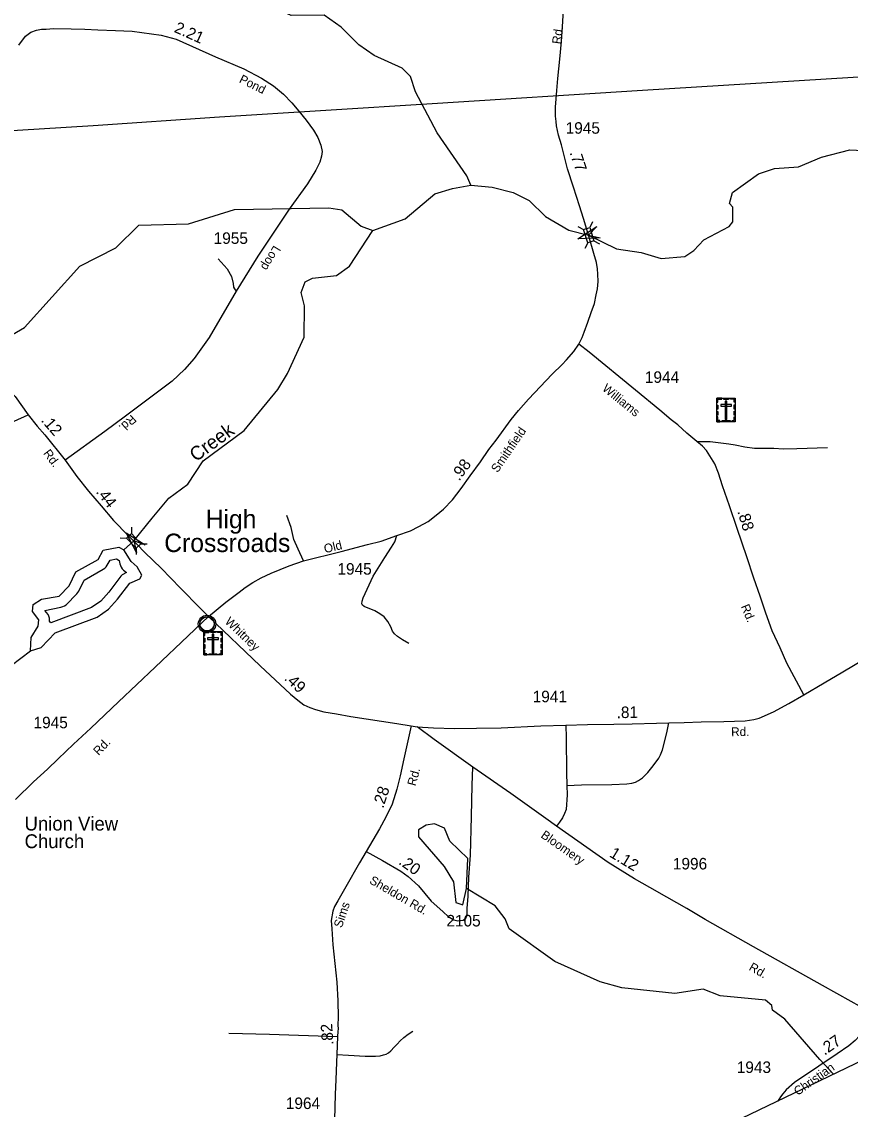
# Model space of a CAD drawing. Extents: x 2220236 to 2384410, y 720751 to 894131.
# Drawn here: x 2281015 to 2290003, y 744732 to 756526 of the extents above; entities that cross this region are included whole.
import ezdxf

# ---------------------------------------------------------------- set-up
doc = ezdxf.new("R2010")
doc.units = 0
for name, color, linetype in [('Exist Boundary Political CountyLine', 7, 'Continuous'), ('Exist Civil Demographics Community CELL', 7, 'Continuous'), ('Exist Civil Demographics Community Label', 7, 'Continuous'), ('Exist Cultural Cemetery CELL', 7, 'Continuous'), ('Exist Cultural Church Label', 7, 'Continuous'), ('Exist Hydrographic Buffer Line', 7, 'Continuous'), ('Exist Hydrographic Creek Single Shore', 7, 'Continuous'), ('Exist Hydrographic Creek Single Shore Label', 7, 'Continuous'), ('Exist Hydrographic Lake Shore', 7, 'Continuous'), ('Exist Hydrographic Misc Water Feature', 7, 'Continuous'), ('Exist Hydrographic Pond Under 1500 Sq Ft', 7, 'Continuous'), ('Exist Road Non-System Type 51', 7, 'Continuous'), ('Exist Road Secondary Mileage Hundredths English Label', 7, 'Continuous'), ('Exist Road Secondary Structure Standard Bridge Attributed CELL', 7, 'Continuous'), ('Exist Road Secondary Structure Standard Bridge CELL', 7, 'Continuous'), ('Exist Road Secondary Type 51 Attributed', 7, 'Continuous'), ('Exist Road Secondary Type 51 Label', 7, 'Continuous'), ('Exist Road Secondary Type 51 Number Label', 7, 'Continuous'), ('Exist Utilities Electrical Transmission Line', 7, 'Continuous')]:
    doc.layers.add(name, color=color, linetype=linetype)

msp = doc.modelspace()

# ---------------------------------------------------------------- linework, layer by layer
at = {"layer": 'Exist Boundary Political CountyLine'}
msp.add_lwpolyline([(2300140, 750264), (2297549, 748943), (2296605, 748443), (2294139, 747191), (2294129, 747181), (2290621, 745496), (2287877, 744178), (2270992, 736056)], dxfattribs=at)
at = {"layer": 'Exist Civil Demographics Community CELL'}
msp.add_lwpolyline([(2282948, 750008), (2282949, 750013), (2282950, 750020), (2282953, 750027), (2282956, 750033), (2282960, 750039), (2282963, 750044), (2282967, 750048), (2282972, 750053), (2282977, 750057), (2282983, 750061), (2282988, 750064), (2282993, 750066), (2282998, 750069), (2283004, 750070), (2283008, 750072), (2283013, 750072), (2283017, 750073), (2283024, 750073), (2283028, 750073), (2283034, 750073), (2283039, 750072), (2283044, 750071), (2283049, 750070), (2283054, 750068), (2283060, 750065), (2283067, 750061), (2283072, 750058), (2283077, 750054), (2283080, 750051), (2283084, 750046), (2283088, 750042), (2283091, 750037), (2283094, 750032), (2283097, 750027), (2283099, 750022), (2283100, 750017), (2283102, 750012), (2283103, 750006), (2283103, 750002), (2283104, 749996), (2283103, 749990), (2283103, 749984), (2283102, 749979), (2283100, 749972), (2283098, 749967), (2283096, 749962), (2283093, 749956), (2283090, 749950), (2283086, 749946), (2283082, 749941), (2283077, 749936), (2283072, 749932), (2283067, 749928), (2283062, 749926), (2283056, 749923), (2283048, 749920), (2283042, 749918), (2283036, 749917), (2283031, 749917), (2283027, 749916), (2283021, 749916), (2283017, 749917), (2283011, 749917), (2283006, 749919), (2283001, 749920), (2282996, 749922), (2282991, 749924), (2282987, 749926), (2282980, 749930), (2282975, 749935), (2282970, 749939), (2282966, 749944), (2282962, 749948), (2282959, 749952), (2282955, 749959), (2282954, 749963), (2282952, 749967), (2282949, 749975), (2282948, 749982), (2282947, 749987), (2282947, 749993), (2282947, 749998), (2282947, 750005)], close=True, dxfattribs=at)
for centre, radius in [((2283025, 749995), 94.3), ((2283025, 749996), 76.7)]:
    msp.add_circle(centre, radius, dxfattribs=at)
at = {"layer": 'Exist Cultural Cemetery CELL'}
for points in [[(2288557, 752443), (2288756, 752443), (2288756, 752188), (2288557, 752188)], [(2288557, 752399), (2288568, 752399), (2288568, 752432), (2288609, 752432), (2288609, 752443), (2288557, 752443)], [(2288631, 752443), (2288683, 752443), (2288683, 752431), (2288631, 752431)], [(2288756, 752399), (2288745, 752399), (2288745, 752432), (2288704, 752432), (2288704, 752443), (2288756, 752443)], [(2288557, 752325), (2288557, 752369), (2288568, 752369), (2288568, 752325)], [(2288598, 752375), (2288598, 752356), (2288715, 752356), (2288715, 752375)], [(2288666, 752413), (2288647, 752413), (2288647, 752211), (2288666, 752211)], [(2288744, 752326), (2288744, 752370), (2288756, 752370), (2288756, 752326)], [(2288557, 752258), (2288557, 752301), (2288568, 752301), (2288568, 752258)], [(2288590, 752188), (2288590, 752200), (2288568, 752200), (2288568, 752240), (2288557, 752240), (2288557, 752188)], [(2288614, 752200), (2288699, 752200), (2288699, 752188), (2288614, 752188)], [(2288723, 752188), (2288723, 752200), (2288745, 752200), (2288745, 752240), (2288756, 752240), (2288756, 752188)], [(2288744, 752260), (2288744, 752304), (2288756, 752304), (2288756, 752260)], [(2282991, 749914), (2283190, 749914), (2283190, 749660), (2282991, 749660)], [(2282991, 749871), (2283002, 749871), (2283002, 749903), (2283043, 749903), (2283043, 749914), (2282991, 749914)], [(2282991, 749797), (2282991, 749840), (2283002, 749840), (2283002, 749797)], [(2283032, 749846), (2283032, 749827), (2283149, 749827), (2283149, 749846)], [(2283065, 749914), (2283117, 749914), (2283117, 749903), (2283065, 749903)], [(2283100, 749885), (2283081, 749885), (2283081, 749682), (2283100, 749682)], [(2283190, 749871), (2283179, 749871), (2283179, 749903), (2283138, 749903), (2283138, 749914), (2283190, 749914)], [(2283179, 749798), (2283179, 749841), (2283190, 749841), (2283190, 749798)], [(2282991, 749729), (2282991, 749773), (2283002, 749773), (2283002, 749729)], [(2283179, 749732), (2283179, 749775), (2283190, 749775), (2283190, 749732)], [(2283024, 749660), (2283024, 749671), (2283002, 749671), (2283002, 749711), (2282991, 749711), (2282991, 749660)], [(2283048, 749671), (2283133, 749671), (2283133, 749660), (2283048, 749660)], [(2283157, 749660), (2283157, 749671), (2283179, 749671), (2283179, 749711), (2283190, 749711), (2283190, 749660)]]:
    msp.add_lwpolyline(points, close=True, dxfattribs=at)
at = {"layer": 'Exist Hydrographic Buffer Line'}
msp.add_lwpolyline([(2281330, 750009), (2281316, 750024), (2281315, 750059), (2281309, 750079), (2281300, 750098), (2281264, 750142), (2281438, 750177), (2281460, 750183), (2281478, 750192), (2281496, 750204), (2281611, 750321), (2281633, 750352), (2281691, 750472), (2281899, 750589), (2281917, 750602), (2281931, 750616), (2281943, 750634), (2281974, 750687), (2282044, 750701), (2282073, 750684), (2282079, 750648), (2282085, 750629), (2282094, 750610), (2282105, 750593), (2282120, 750578), (2282150, 750553), (2282106, 750529), (2282091, 750514), (2281959, 750339), (2281874, 750244), (2281772, 750175), (2281330, 750009)], dxfattribs=at)
at = {"layer": 'Exist Hydrographic Creek Single Shore'}
for points in [[(2285886, 754755), (2285844, 754854), (2285523, 755320), (2285285, 755767), (2285234, 755932), (2285141, 756023), (2284840, 756160), (2284672, 756275), (2284479, 756466), (2284295, 756598), (2283937, 756595), (2283451, 756822), (2283057, 757151), (2282856, 757208), (2282311, 757603), (2282135, 757794), (2282007, 758026), (2281763, 758339), (2281729, 758366)], [(2285886, 754755), (2286120, 754734), (2286345, 754676), (2286521, 754588), (2286697, 754413), (2286949, 754267), (2287165, 754210), (2287467, 754063), (2287734, 754025), (2287951, 753958), (2288209, 753979), (2288308, 754046), (2288415, 754162), (2288689, 754307), (2288730, 754358), (2288729, 754516), (2288695, 754556), (2288727, 754673), (2289008, 754877), (2289183, 754936), (2289441, 754954), (2289690, 755057), (2289997, 755136), (2290214, 755128)], [(2284825, 754262), (2285173, 754389), (2285496, 754661), (2285687, 754719), (2285886, 754755)], [(2282123, 750798), (2282230, 750895), (2282430, 751143), (2282611, 751359), (2282818, 751512), (2282983, 751764), (2283429, 752093), (2283792, 752538), (2283898, 752713), (2284078, 753106), (2284083, 753447), (2284048, 753589), (2284089, 753706), (2284171, 753747), (2284429, 753774), (2284570, 753877), (2284825, 754262)], [(2277286, 746329), (2277419, 746372), (2277494, 746456), (2277559, 746599), (2277633, 746650), (2278016, 746694), (2278223, 746795), (2278603, 747115), (2278952, 747278), (2279109, 747420), (2279191, 747562), (2279530, 747834), (2279859, 748260), (2280048, 748463), (2280181, 748529), (2280362, 748706), (2280485, 748939), (2280615, 749284), (2280797, 749467), (2281111, 749704)]]:
    msp.add_lwpolyline(points, dxfattribs=at)
at = {"layer": 'Exist Hydrographic Lake Shore'}
for points in [[(2281111, 749704), (2281227, 749741), (2281376, 749898), (2281832, 750069), (2281957, 750155), (2282055, 750265), (2282187, 750439), (2282295, 750483), (2282319, 750525), (2282269, 750615), (2282201, 750672), (2282123, 750798)], [(2281231, 750265), (2281422, 750298), (2281529, 750407), (2281603, 750559), (2281843, 750696), (2281900, 750796), (2282067, 750829), (2282123, 750798)], [(2281111, 749704), (2281118, 749848), (2281192, 749971), (2281200, 750040), (2281132, 750130), (2281140, 750205), (2281231, 750265)]]:
    msp.add_lwpolyline(points, dxfattribs=at)
at = {"layer": 'Exist Hydrographic Misc Water Feature'}
msp.add_line((2289822, 745112), (2289673, 745271), dxfattribs=at)
for points in [[(2280871, 753110), (2281045, 753211), (2281647, 753874), (2282036, 754076), (2282284, 754320), (2282825, 754336), (2283323, 754489), (2284348, 754508), (2284489, 754485), (2284699, 754310), (2284825, 754262)], [(2287292, 746113), (2286798, 746333), (2286304, 746688), (2286261, 746797), (2286151, 746937), (2285841, 747127)], [(2289160, 745806), (2289151, 745859), (2289084, 745916), (2288593, 745962), (2288409, 746035), (2288101, 745988), (2287525, 746049), (2287292, 746113)], [(2289673, 745271), (2289295, 745708), (2289160, 745806)]]:
    msp.add_lwpolyline(points, dxfattribs=at)
at = {"layer": 'Exist Hydrographic Pond Under 1500 Sq Ft'}
msp.add_lwpolyline([(2285841, 747127), (2285855, 747451), (2285661, 747639), (2285602, 747781), (2285493, 747829), (2285402, 747812), (2285319, 747761), (2285319, 747685), (2285597, 747365), (2285699, 747199), (2285726, 746975), (2285801, 746951), (2285841, 747127)], dxfattribs=at)
at = {"layer": 'Exist Road Non-System Type 51'}
for points in [[(2283145, 753956), (2283242, 753845), (2283291, 753763), (2283309, 753687), (2283314, 753649), (2283324, 753628), (2283342, 753606)], [(2288340, 751973), (2288485, 751975), (2288685, 751948), (2288755, 751938), (2288861, 751918), (2288965, 751901), (2289046, 751902), (2289174, 751900), (2289279, 751896), (2289423, 751898), (2289755, 751909)], [(2284070, 750679), (2284014, 750806), (2283966, 750912), (2283938, 751042), (2283892, 751172)], [(2285215, 749783), (2285145, 749823), (2285090, 749860), (2285058, 749890), (2285036, 749916), (2285021, 749965), (2284985, 750023), (2284946, 750071), (2284900, 750104), (2284846, 750138), (2284731, 750183), (2284711, 750198), (2284705, 750212), (2284707, 750244), (2284719, 750278), (2284826, 750513), (2284954, 750717), (2285028, 750828), (2285063, 750886), (2285085, 750954)], [(2286919, 748896), (2286921, 748762), (2286925, 748383), (2286929, 748243)], [(2286929, 748243), (2287088, 748249), (2287415, 748255), (2287581, 748263), (2287635, 748267), (2287673, 748279), (2287705, 748299), (2287749, 748327), (2287808, 748385), (2287866, 748457), (2287926, 748539), (2287944, 748575), (2287966, 748631), (2287994, 748742), (2288018, 748834), (2288034, 748922)], [(2285587, 746874), (2285643, 746824), (2285703, 746786), (2285747, 746774), (2285805, 746784), (2285834, 746806), (2285843, 746830), (2285847, 746854), (2285847, 746910), (2285859, 747042), (2285867, 747249), (2285885, 747489), (2285895, 747908), (2285901, 748247), (2285909, 748443)], [(2286929, 748243), (2286932, 748141), (2286930, 748088), (2286926, 748038), (2286920, 747984), (2286904, 747938), (2286882, 747892), (2286848, 747846), (2286817, 747803)], [(2283263, 745559), (2283704, 745547), (2284441, 745523)], [(2284434, 745325), (2284560, 745319), (2284740, 745309), (2284854, 745307), (2284903, 745311), (2284941, 745321), (2284967, 745329), (2284995, 745343), (2285019, 745367), (2285055, 745405), (2285087, 745437), (2285121, 745475), (2285159, 745509), (2285207, 745547), (2285259, 745579)]]:
    msp.add_lwpolyline(points, dxfattribs=at)
at = {"layer": 'Exist Road Secondary Structure Standard Bridge Attributed CELL'}
for points in [[(2287292, 754184), (2287049, 754173), (2287254, 754304), (2287165, 754210)], [(2282261, 750769), (2282148, 750985), (2282354, 750855), (2282230, 750895)]]:
    msp.add_lwpolyline(points, close=True, dxfattribs=at)
at = {"layer": 'Exist Road Secondary Structure Standard Bridge CELL'}
for p, q in [((2287208, 754355), (2287177, 754294)), ((2287048, 754304), (2287109, 754272)), ((2287156, 754129), (2287124, 754067)), ((2287222, 754149), (2287283, 754118)), ((2282205, 751045), (2282204, 750976)), ((2282084, 750928), (2282153, 750927)), ((2282258, 750818), (2282256, 750749)), ((2282308, 750866), (2282377, 750865))]:
    msp.add_line(p, q, dxfattribs=at)
for points in [[(2287177, 754294), (2287222, 754150), (2287155, 754128), (2287109, 754272)], [(2282204, 750976), (2282308, 750866), (2282257, 750818), (2282153, 750927)]]:
    msp.add_lwpolyline(points, close=True, dxfattribs=at)
at = {"layer": 'Exist Road Secondary Type 51 Attributed'}
msp.add_line((2285239, 748892), (2285304, 748879), dxfattribs=at)
for points in [[(2287167, 754200), (2287109, 754392), (2287067, 754530), (2287001, 754731), (2286937, 754931), (2286870, 755191), (2286839, 755296), (2286815, 755396), (2286813, 755443), (2286806, 755503), (2286807, 755601), (2286821, 755780), (2286830, 755912), (2286851, 756119), (2286870, 756313), (2286881, 756471), (2286894, 756654), (2286896, 756785), (2286893, 756867), (2286868, 756978)], [(2280983, 756273), (2281056, 756368), (2281112, 756413), (2281176, 756435), (2281229, 756444), (2281280, 756447), (2281360, 756452), (2281552, 756448), (2281699, 756445), (2281841, 756439), (2282032, 756430), (2282214, 756424), (2282526, 756381), (2282691, 756336), (2283116, 756146), (2283423, 756017), (2283616, 755914), (2283745, 755832), (2283854, 755740), (2283946, 755645), (2284021, 755556), (2284100, 755460), (2284181, 755349), (2284228, 755270), (2284259, 755189), (2284273, 755118), (2284267, 755067), (2284248, 755004), (2284206, 754915), (2284114, 754770), (2283915, 754493), (2283577, 753984), (2283342, 753606), (2283049, 753103), (2282887, 752873), (2282780, 752756), (2282646, 752630), (2282140, 752249), (2281917, 752084), (2281486, 751771)], [(2287060, 753028), (2287094, 753101), (2287116, 753161), (2287156, 753269), (2287191, 753372), (2287229, 753470), (2287248, 753563), (2287261, 753630), (2287267, 753708), (2287265, 753790), (2287263, 753847), (2287250, 753917), (2287223, 754012), (2287167, 754200)], [(2279912, 753102), (2280529, 752822), (2280647, 752763), (2280736, 752699), (2280788, 752652), (2280842, 752575), (2280945, 752462), (2281085, 752263)], [(2283042, 750077), (2283228, 750231), (2283374, 750339), (2283440, 750391), (2283523, 750445), (2283613, 750497), (2283721, 750545), (2283918, 750627), (2284070, 750679), (2284479, 750782), (2284766, 750856), (2284914, 750892), (2285085, 750954), (2285231, 751004), (2285323, 751052), (2285423, 751106), (2285510, 751176), (2285592, 751242), (2285690, 751343), (2285784, 751463), (2285881, 751601), (2285993, 751755), (2286083, 751886), (2286161, 751988), (2286324, 752211), (2286405, 752309), (2286514, 752433), (2286770, 752704), (2286879, 752809), (2286926, 752860), (2287003, 752950), (2287060, 753028)], [(2289498, 749227), (2289317, 749571), (2289243, 749736), (2289155, 749922), (2289087, 750112), (2289027, 750295), (2288958, 750493), (2288880, 750725), (2288776, 751030), (2288694, 751277), (2288618, 751495), (2288574, 751629), (2288533, 751731), (2288479, 751820), (2288443, 751876), (2288399, 751924), (2288340, 751973), (2288296, 752009), (2288230, 752065), (2288131, 752154), (2288061, 752210), (2287937, 752314), (2287673, 752532), (2287171, 752943), (2287060, 753028)], [(2278224, 750919), (2278785, 751188), (2279193, 751386), (2280546, 752020), (2281085, 752263)], [(2281085, 752263), (2281184, 752142), (2281266, 752048), (2281486, 751771)], [(2281486, 751771), (2281611, 751595), (2281740, 751435), (2281876, 751275), (2282009, 751118), (2282171, 750956), (2282265, 750860)], [(2282265, 750860), (2282350, 750772), (2282528, 750599), (2282737, 750383), (2282952, 750167), (2283042, 750077)], [(2289498, 749227), (2289722, 749357), (2289923, 749475), (2290172, 749623), (2290408, 749756), (2290801, 749958), (2290961, 750056), (2291175, 750186), (2291342, 750283), (2291540, 750397), (2291661, 750471), (2291765, 750531), (2291859, 750573), (2291955, 750611), (2292119, 750666), (2292274, 750715)], [(2280948, 748092), (2281144, 748283), (2281293, 748422), (2281411, 748534), (2281576, 748691), (2281764, 748867), (2282065, 749149), (2282464, 749526), (2282820, 749866), (2283042, 750077)], [(2283042, 750077), (2283601, 749542), (2283930, 749233), (2284010, 749169), (2284075, 749120), (2284139, 749088), (2284201, 749066), (2284293, 749042), (2284428, 749020), (2284586, 748992), (2285083, 748916), (2285239, 748892)], [(2285304, 748879), (2285483, 748868), (2285709, 748862), (2285949, 748865), (2286215, 748869), (2286648, 748890), (2286919, 748896), (2287153, 748904), (2287438, 748910), (2287638, 748914), (2287902, 748920), (2288034, 748922), (2288201, 748926), (2288385, 748934), (2288631, 748936), (2288862, 748944), (2288956, 748960), (2289015, 748974), (2289169, 749044), (2289337, 749134), (2289498, 749227)], [(2285239, 748892), (2285162, 748534), (2285119, 748347), (2285085, 748203), (2285033, 748042), (2284965, 747899), (2284895, 747775), (2284750, 747528)], [(2290284, 745750), (2290015, 745902), (2289704, 746075), (2288953, 746493), (2288428, 746792), (2288232, 746910), (2288015, 747034), (2287828, 747137), (2287664, 747233), (2287377, 747407), (2286817, 747803), (2286700, 747886), (2286321, 748155), (2285909, 748443), (2285488, 748743), (2285304, 748879)], [(2284750, 747528), (2284680, 747405), (2284531, 747146), (2284443, 746993), (2284408, 746933), (2284391, 746881), (2284373, 746779), (2284378, 746688), (2284391, 746517), (2284433, 746112), (2284445, 745909), (2284447, 745730), (2284445, 745644), (2284447, 745604), (2284445, 745575), (2284441, 745523), (2284434, 745325), (2284431, 745244), (2284421, 745053), (2284417, 744897), (2284409, 744617)], [(2284750, 747528), (2284927, 747429), (2285126, 747313), (2285208, 747255), (2285318, 747155), (2285455, 746988), (2285551, 746906), (2285587, 746874)], [(2290284, 745750), (2290222, 745676), (2290164, 745606), (2290103, 745530), (2290055, 745477), (2289987, 745419), (2289863, 745333), (2289664, 745201), (2289398, 745021), (2289309, 744942), (2289271, 744898), (2289245, 744866), (2289216, 744821)]]:
    msp.add_lwpolyline(points, dxfattribs=at)
at = {"layer": 'Exist Utilities Electrical Transmission Line'}
msp.add_lwpolyline([(2296526, 756314), (2294600, 756208), (2292309, 756063), (2290035, 755921), (2287749, 755780), (2285466, 755635), (2283160, 755491), (2281790, 755396), (2279029, 755228), (2276729, 755065), (2274892, 754928), (2272866, 754783), (2271512, 753789), (2270402, 752966), (2269282, 752170), (2268166, 751348), (2267047, 750534), (2265929, 749726), (2264444, 748641), (2263328, 747822), (2262406, 747872), (2261484, 747927), (2260116, 748002), (2259542, 748037)], dxfattribs=at)

# ---------------------------------------------------------------- texts
at = {"layer": 'Exist Civil Demographics Community Label'}
for s, p in [('      High', (2282565, 751033)), ('Crossroads', (2282561, 750775))]:
    msp.add_text(s, height=200, dxfattribs=at).set_placement(p)
at = {"layer": 'Exist Cultural Church Label'}
for s, p in [('Union View', (2281046, 747755)), ('Church', (2281046, 747564))]:
    msp.add_text(s, height=150, dxfattribs=at).set_placement(p)
at = {"layer": 'Exist Hydrographic Creek Single Shore Label'}
msp.add_text('Creek', height=150, rotation=36.3699, dxfattribs=at).set_placement((2282905, 751748))
at = {"layer": 'Exist Road Secondary Mileage Hundredths English Label'}
for s, rotation, p in [('2.21', 335.8841, (2282660, 756418)), ('.77', 288.7287, (2286957, 755108)), ('.12', 311.0814, (2281218, 752199)), ('.98', 53.8008, (2285761, 751540)), ('.44', 307.5135, (2281814, 751426)), ('.88', 287.1316, (2288777, 751215)), ('.49', 316.5461, (2283855, 749396)), ('.81', 1.1464, (2287470, 748973)), ('.28', 72.0067, (2284936, 747989)), ('1.12', 328.8448, (2287382, 747477)), ('.20', 324.7109, (2285095, 747398)), ('.82', 94.054, (2284398, 745433)), ('.27', 34.7603, (2289725, 745313))]:
    msp.add_text(s, height=125, rotation=rotation, dxfattribs=at).set_placement(p)
at = {"layer": 'Exist Road Secondary Type 51 Label'}
for s, rotation, p in [('Rd.', 82.2413, (2286861, 756279)), ('Pond', 333.5432, (2283366, 755872)), ('Loop', 239.1779, (2283750, 754107)), ('Williams', 321.049, (2287305, 752534)), ('Rd.', 223.0376, (2282204, 752271)), ('Smithfield', 55.4886, (2286177, 751629)), ('Rd.', 306.6983, (2281244, 751845)), ('Old', 13.7412, (2284306, 750762)), ('Rd.', 292.3904, (2288815, 750186)), ('Whitney', 316.2202, (2283212, 750012)), ('Rd.', 1.0314, (2288712, 748778)), ('Rd.', 45.6967, (2281848, 748563)), ('Rd.', 74.8015, (2285287, 748232)), ('Bloomery', 325.1849, (2286639, 747686)), ('Sheldon Rd.', 329.8704, (2284779, 747188)), ('Sims', 71.5, (2284487, 746693)), ('Rd.', 330.3776, (2288896, 746247)), ('Christian', 35.2244, (2289433, 744876))]:
    msp.add_text(s, height=95, rotation=rotation, dxfattribs=at).set_placement(p)
at = {"layer": 'Exist Road Secondary Type 51 Number Label'}
for s, p in [('1945', (2286916, 755312)), ('1955', (2283097, 754117)), ('1944', (2287775, 752610)), ('1945', (2284440, 750530)), ('1941', (2286558, 749146)), ('1945', (2281143, 748864)), ('1996', (2288079, 747333)), ('2105', (2285622, 746715)), ('1943', (2288772, 745126)), ('1964', (2283880, 744735))]:
    msp.add_text(s, height=125, dxfattribs=at).set_placement(p)

doc.saveas('drawing.dxf')
